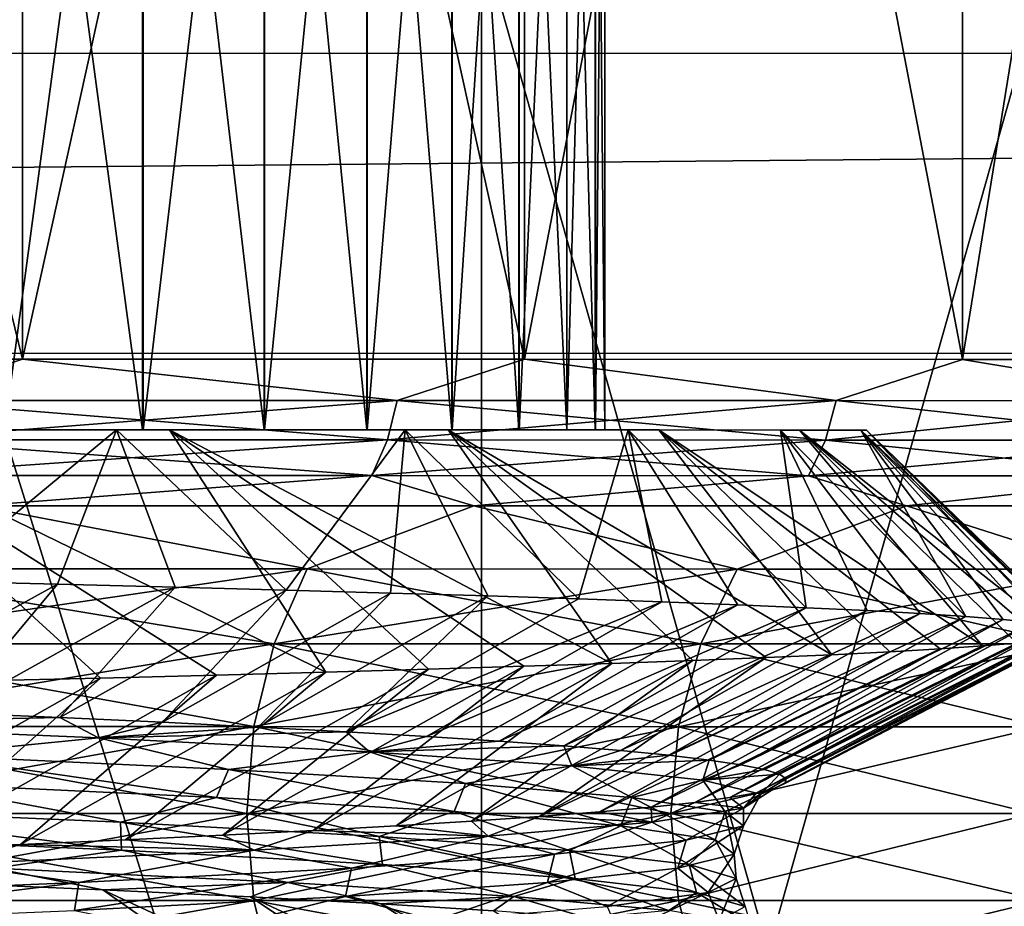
# Model space of a CAD drawing. Header units: metres. Extents: x -205 to 205, y -104 to 104.
# Tile 476 of 656: x -120.83 to -118.26, y 36.1 to 38.42. Entities that reach past the tile are written whole.
import ezdxf

# ---------------------------------------------------------------- set-up
doc = ezdxf.new("R2010")
doc.units = ezdxf.units.M
doc.layers.add('solid_01_2-CONSUMER_EHM_BOX_SW0001', color=7, linetype='CONTINUOUS')

msp = doc.modelspace()

# ---------------------------------------------------------------- linework, layer by layer
at = {"layer": 'solid_01_2-CONSUMER_EHM_BOX_SW0001'}
for points in [[(-200.010849, -74.958488), (-200.010773, 75.041512), (-0.010778, 75.04142)], [(-0.010849, -74.95858), (-200.010849, -74.958488), (-0.010778, 75.04142)], [(-122.279449, 43.473701, 11.869091), (-122.281883, 37.52964, 11.867198), (-120.822739, 37.52943, 13.01036)], [(-122.279449, 43.473701, 37.130909), (-120.824265, 43.473492, 35.991135), (-122.281883, 37.52964, 37.132801)], [(-120.824265, 43.473492, 35.991135), (-120.822739, 37.52943, 35.989639), (-122.281883, 37.52964, 37.132801)], [(-120.824265, 43.473492, 13.008865), (-122.279449, 43.473701, 11.869091), (-120.822739, 37.52943, 13.01036)], [(-120.824265, 43.473492, 13.008865), (-120.822739, 37.52943, 13.01036), (-119.512032, 37.529243, 14.321067)], [(-119.509689, 43.473305, 14.323444), (-120.824265, 43.473492, 13.008865), (-119.512032, 37.529243, 14.321067)], [(-120.824265, 43.473492, 35.991135), (-119.509689, 43.473305, 34.676556), (-120.822739, 37.52943, 35.989639)], [(-119.509689, 43.473305, 34.676556), (-119.512032, 37.529243, 34.678932), (-120.822739, 37.52943, 35.989639)], [(-119.509689, 43.473305, 14.323444), (-119.512032, 37.529243, 14.321067), (-118.368874, 37.529079, 15.780206)], [(-119.509689, 43.473305, 34.676556), (-118.369911, 43.473141, 33.221375), (-119.512032, 37.529243, 34.678932)], [(-118.369911, 43.473141, 33.221375), (-118.368874, 37.529079, 33.219795), (-119.512032, 37.529243, 34.678932)], [(-118.369911, 43.473141, 15.778624), (-119.509689, 43.473305, 14.323444), (-118.368874, 37.529079, 15.780206)], [(-118.369911, 43.473141, 15.778624), (-118.368874, 37.529079, 15.780206), (-117.409927, 37.528942, 17.366499)], [(-117.408081, 43.473003, 17.368923), (-118.369911, 43.473141, 15.778624), (-117.409927, 37.528942, 17.366499)], [(-118.369911, 43.473141, 33.221375), (-117.408081, 43.473003, 31.631077), (-118.368874, 37.529079, 33.219795)], [(-117.408081, 43.473003, 31.631077), (-117.409927, 37.528942, 31.633501), (-118.368874, 37.529079, 33.219795)], [(-112.002922, 40.641869, 63.099998), (-150.011154, -40.548634, 63.099998), (-150.011002, -39.448967, 63.099998)], [(-112.002922, 40.641869, 63.099998), (-112.003082, 39.542202, 63.099998), (-150.011154, -40.548634, 63.099998)], [(-112.002922, 40.641869, 63.099998), (-150.011002, -39.448967, 63.099998), (-149.999695, 39.547642, 63.099998)], [(-149.501312, 40.049267, 6), (-149.502487, 31.849266, 6), (-112.502487, 31.843967, 6)], [(-112.501312, 40.043968, 6), (-149.501312, 40.049267, 6), (-112.502487, 31.843967, 6)], [(-120.509216, 37.345097, 19.325331), (-120.871796, 37.34515, 18.647034), (-120.871376, 40.04517, 18.647089)], [(-120.509216, 37.345097, 19.325331), (-120.871376, 40.04517, 18.647089), (-120.508797, 40.04512, 19.325394)], [(-120.870049, 37.34515, 30.349953), (-120.507317, 40.04512, 29.671604), (-120.869698, 40.04517, 30.350006)], [(-120.870049, 37.34515, 30.349953), (-120.507675, 37.345097, 29.671541), (-120.507317, 40.04512, 29.671604)], [(-120.19223, 37.345051, 20.023287), (-120.509216, 37.345097, 19.325331), (-120.508797, 40.04512, 19.325394)], [(-120.19223, 37.345051, 20.023287), (-120.508797, 40.04512, 19.325394), (-120.191811, 40.045074, 20.023359)], [(-120.507675, 37.345097, 29.671541), (-120.190536, 40.045074, 28.973557), (-120.507317, 40.04512, 29.671604)], [(-120.507675, 37.345097, 29.671541), (-120.190895, 37.345051, 28.973484), (-120.190536, 40.045074, 28.973557)], [(-119.924126, 37.345013, 20.735401), (-120.19223, 37.345051, 20.023287), (-120.191811, 40.045074, 20.023359)], [(-119.924126, 37.345013, 20.735401), (-120.191811, 40.045074, 20.023359), (-119.923706, 40.045036, 20.735483)], [(-120.190895, 37.345051, 28.973484), (-119.922638, 40.045036, 28.261362), (-120.190536, 40.045074, 28.973557)], [(-120.190895, 37.345051, 28.973484), (-119.922997, 37.345013, 28.261282), (-119.922638, 40.045036, 28.261362)], [(-119.701927, 37.344982, 21.469292), (-119.924126, 37.345013, 20.735401), (-119.923706, 40.045036, 20.735483)], [(-119.701927, 37.344982, 21.469292), (-119.923706, 40.045036, 20.735483), (-119.701515, 40.045006, 21.469383)], [(-119.922997, 37.345013, 28.261282), (-119.700653, 40.045006, 27.527409), (-119.922638, 40.045036, 28.261362)], [(-119.922997, 37.345013, 28.261282), (-119.701019, 37.344982, 27.527317), (-119.700653, 40.045006, 27.527409)], [(-119.527092, 37.344955, 22.217934), (-119.701927, 37.344982, 21.469292), (-119.701515, 40.045006, 21.469383)], [(-119.527092, 37.344955, 22.217934), (-119.701515, 40.045006, 21.469383), (-119.52668, 40.044979, 22.218035)], [(-119.701019, 37.344982, 27.527317), (-119.526039, 40.044979, 26.778715), (-119.700653, 40.045006, 27.527409)], [(-119.701019, 37.344982, 27.527317), (-119.526405, 37.344955, 26.778614), (-119.526039, 40.044979, 26.778715)], [(-119.401939, 37.344936, 22.971922), (-119.527092, 37.344955, 22.217934), (-119.52668, 40.044979, 22.218035)], [(-119.401939, 37.344936, 22.971922), (-119.52668, 40.044979, 22.218035), (-119.401535, 40.04496, 22.972031)], [(-119.526405, 37.344955, 26.778614), (-119.4011, 40.04496, 26.024691), (-119.526039, 40.044979, 26.778715)], [(-119.526405, 37.344955, 26.778614), (-119.401474, 37.344936, 26.02458), (-119.4011, 40.04496, 26.024691)], [(-119.32753, 37.344929, 23.730289), (-119.401939, 37.344936, 22.971922), (-119.401535, 40.04496, 22.972031)], [(-119.32753, 37.344929, 23.730289), (-119.401535, 40.04496, 22.972031), (-119.327133, 40.044952, 23.730402)], [(-119.401474, 37.344936, 26.02458), (-119.32692, 40.044952, 25.2663), (-119.4011, 40.04496, 26.024691)], [(-119.401474, 37.344936, 26.02458), (-119.327301, 37.344929, 25.266188), (-119.32692, 40.044952, 25.2663)], [(-119.302666, 37.344925, 24.498234), (-119.32753, 37.344929, 23.730289), (-119.327133, 40.044952, 23.730402)], [(-119.327301, 37.344929, 25.266188), (-119.302277, 40.044949, 24.498348), (-119.32692, 40.044952, 25.2663)], [(-119.327301, 37.344929, 25.266188), (-119.302666, 37.344925, 24.498234), (-119.302277, 40.044949, 24.498348)], [(-119.302666, 37.344925, 24.498234), (-119.327133, 40.044952, 23.730402), (-119.302277, 40.044949, 24.498348)], [(-150.011154, -40.548634, 63.099998), (-112.003082, 39.542202, 63.099998), (-112.014389, -39.454407, 63.099998)], [(-88.746063, 39.085308, 108.5), (-173.256836, 39.097404, 108.5), (-173.439972, 38.335014, 108.5)], [(-88.746063, 39.085308, 108.5), (-173.439972, 38.335014, 108.5), (-88.563141, 38.322861, 108.5)], [(-121.276031, 33.345222, 39.288174), (-119.624977, 33.344986, 38.059025), (-121.275208, 38.630074, 39.288136)], [(-119.624954, 33.344986, 10.940993), (-121.276001, 33.345222, 9.711843), (-121.275208, 38.630074, 9.711865)], [(-119.624954, 33.344986, 10.940993), (-121.275208, 38.630074, 9.711865), (-119.624176, 38.629837, 10.941013)], [(-119.624977, 33.344986, 38.059025), (-119.624176, 38.629837, 38.058987), (-121.275208, 38.630074, 39.288136)], [(-119.624977, 33.344986, 38.059025), (-118.127754, 33.344772, 36.646477), (-119.624176, 38.629837, 38.058987)], [(-119.624954, 33.344986, 10.940993), (-119.624176, 38.629837, 10.941013), (-118.127007, 38.629623, 12.353523)], [(-118.127739, 33.344772, 12.353545), (-119.624954, 33.344986, 10.940993), (-118.127007, 38.629623, 12.353523)], [(-118.127754, 33.344772, 36.646477), (-118.127007, 38.629623, 36.646477), (-119.624176, 38.629837, 38.058987)], [(-88.563141, 38.322861, 108.5), (-173.439972, 38.335014, 108.5), (-173.501678, 37.5527, 108.5)], [(-88.563141, 38.322861, 108.5), (-173.501678, 37.5527, 108.5), (-88.501671, 37.540531, 108.5)], [(-173.512405, -37.4473, 108.5), (-88.501671, 37.540531, 108.5), (-173.501678, 37.5527, 108.5)], [(-173.512405, -37.4473, 108.5), (-88.512413, -37.459469, 108.5), (-88.501671, 37.540531, 108.5)], [(-121.142433, 37.421848, 12.750196), (-120.822739, 37.52943, 13.01036), (-122.281883, 37.52964, 11.867198)], [(-121.142433, 37.421848, 36.249802), (-122.281883, 37.52964, 37.132801), (-120.822739, 37.52943, 35.989639)], [(-121.142433, 37.421848, 12.750196), (-119.845032, 37.421661, 13.974235), (-120.822739, 37.52943, 13.01036)], [(-119.845032, 37.421661, 35.025764), (-121.142433, 37.421848, 36.249802), (-120.822739, 37.52943, 35.989639)], [(-119.845032, 37.421661, 13.974235), (-119.512032, 37.529243, 14.321067), (-120.822739, 37.52943, 13.01036)], [(-119.845032, 37.421661, 35.025764), (-120.822739, 37.52943, 35.989639), (-119.512032, 37.529243, 34.678932)], [(-119.845032, 37.421661, 13.974235), (-118.698502, 37.421497, 15.340615), (-119.512032, 37.529243, 14.321067)], [(-118.698502, 37.421497, 33.659386), (-119.845032, 37.421661, 35.025764), (-119.512032, 37.529243, 34.678932)], [(-118.698502, 37.421497, 15.340615), (-118.368874, 37.529079, 15.780206), (-119.512032, 37.529243, 14.321067)], [(-118.698502, 37.421497, 33.659386), (-119.512032, 37.529243, 34.678932), (-118.368874, 37.529079, 33.219795)], [(-118.698502, 37.421497, 15.340615), (-117.718353, 37.421356, 16.83086), (-118.368874, 37.529079, 15.780206)], [(-117.718353, 37.421356, 32.16914), (-118.698502, 37.421497, 33.659386), (-118.368874, 37.529079, 33.219795)], [(-117.718353, 37.421356, 16.83086), (-117.409927, 37.528942, 17.366499), (-118.368874, 37.529079, 15.780206)], [(-117.718353, 37.421356, 32.16914), (-118.368874, 37.529079, 33.219795), (-117.409927, 37.528942, 31.633501)], [(-121.164787, 37.318974, 36.223183), (-121.142433, 37.421848, 36.249802), (-119.845032, 37.421661, 35.025764)], [(-121.164787, 37.318974, 12.776818), (-119.870323, 37.318787, 13.998082), (-121.142433, 37.421848, 12.750196)], [(-119.870323, 37.318787, 35.001919), (-121.164787, 37.318974, 36.223183), (-119.845032, 37.421661, 35.025764)], [(-119.870323, 37.318787, 13.998082), (-119.845032, 37.421661, 13.974235), (-121.142433, 37.421848, 12.750196)], [(-119.870323, 37.318787, 35.001919), (-119.845032, 37.421661, 35.025764), (-118.698502, 37.421497, 33.659386)], [(-119.870323, 37.318787, 13.998082), (-118.726387, 37.318623, 15.361367), (-119.845032, 37.421661, 13.974235)], [(-118.726387, 37.318623, 33.638634), (-119.870323, 37.318787, 35.001919), (-118.698502, 37.421497, 33.659386)], [(-118.726387, 37.318623, 15.361367), (-118.698502, 37.421497, 15.340615), (-119.845032, 37.421661, 13.974235)], [(-118.726387, 37.318623, 33.638634), (-118.698502, 37.421497, 33.659386), (-117.718353, 37.421356, 32.16914)], [(-118.726387, 37.318623, 15.361367), (-117.748459, 37.318485, 16.848236), (-118.698502, 37.421497, 15.340615)], [(-117.748459, 37.318485, 32.151764), (-118.726387, 37.318623, 33.638634), (-117.718353, 37.421356, 32.16914)], [(-117.748459, 37.318485, 16.848236), (-117.718353, 37.421356, 16.83086), (-118.698502, 37.421497, 15.340615)], [(-120.5774, 37.345108, 17.784702), (-121.495438, 37.345238, 16.539822), (-120.871796, 37.34515, 18.647034)], [(-121.054848, 36.950611, 16.452579), (-121.495438, 37.345238, 16.539822), (-120.5774, 37.345108, 17.784702)], [(-121.328926, 37.345215, 32.258781), (-120.439079, 37.345085, 30.993366), (-121.27346, 37.345207, 31.000002)], [(-120.03067, 36.71312, 31.533239), (-120.439079, 37.345085, 30.993366), (-121.328926, 37.345215, 32.258781)], [(-120.619331, 36.697853, 32.401691), (-121.328926, 37.345215, 32.258781), (-120.939629, 36.690231, 32.817764)], [(-120.316185, 36.705482, 31.973282), (-121.328926, 37.345215, 32.258781), (-120.619331, 36.697853, 32.401691)], [(-120.03067, 36.71312, 31.533239), (-121.328926, 37.345215, 32.258781), (-120.316185, 36.705482, 31.973282)], [(-120.439079, 37.345085, 30.993366), (-120.870049, 37.34515, 30.349953), (-121.27346, 37.345207, 31.000002)], [(-121.054848, 36.950611, 16.452579), (-120.5774, 37.345108, 17.784702), (-120.731476, 36.942829, 16.856611)], [(-120.5774, 37.345108, 17.784702), (-120.871796, 37.34515, 18.647034), (-120.509216, 37.345097, 19.325331)], [(-120.439079, 37.345085, 30.993366), (-120.507675, 37.345097, 29.671541), (-120.870049, 37.34515, 30.349953)], [(-120.731476, 36.942829, 16.856611), (-120.5774, 37.345108, 17.784702), (-120.424568, 36.935059, 17.273592)], [(-120.5774, 37.345108, 17.784702), (-120.509216, 37.345097, 19.325331), (-120.19223, 37.345051, 20.023287)], [(-120.5774, 37.345108, 17.784702), (-120.19223, 37.345051, 20.023287), (-119.924126, 37.345013, 20.735401)], [(-119.823463, 37.344997, 19.135223), (-120.5774, 37.345108, 17.784702), (-119.924126, 37.345013, 20.735401)], [(-120.134651, 36.927319, 17.702845), (-120.5774, 37.345108, 17.784702), (-119.823463, 37.344997, 19.135223)], [(-120.424568, 36.935059, 17.273592), (-120.5774, 37.345108, 17.784702), (-120.134651, 36.927319, 17.702845)], [(-120.439079, 37.345085, 30.993366), (-120.190895, 37.345051, 28.973484), (-120.507675, 37.345097, 29.671541)], [(-120.439079, 37.345085, 30.993366), (-119.711693, 37.344982, 29.628052), (-120.190895, 37.345051, 28.973484)], [(-119.284103, 36.735992, 30.150604), (-119.711693, 37.344982, 29.628052), (-120.439079, 37.345085, 30.993366)], [(-119.763222, 36.720757, 31.082287), (-120.439079, 37.345085, 30.993366), (-120.03067, 36.71312, 31.533239)], [(-119.514236, 36.728382, 30.621159), (-120.439079, 37.345085, 30.993366), (-119.763222, 36.720757, 31.082287)], [(-119.284103, 36.735992, 30.150604), (-120.439079, 37.345085, 30.993366), (-119.514236, 36.728382, 30.621159)], [(-119.711693, 37.344982, 29.628052), (-119.922997, 37.345013, 28.261282), (-120.190895, 37.345051, 28.973484)], [(-120.134651, 36.927319, 17.702845), (-119.823463, 37.344997, 19.135223), (-119.862206, 36.919609, 18.143721)], [(-119.823463, 37.344997, 19.135223), (-119.924126, 37.345013, 20.735401), (-119.701927, 37.344982, 21.469292)], [(-119.711693, 37.344982, 29.628052), (-119.701019, 37.344982, 27.527317), (-119.922997, 37.345013, 28.261282)], [(-119.862206, 36.919609, 18.143721), (-119.823463, 37.344997, 19.135223), (-119.607666, 36.911919, 18.59552)], [(-119.823463, 37.344997, 19.135223), (-119.701927, 37.344982, 21.469292), (-119.527092, 37.344955, 22.217934)], [(-119.823463, 37.344997, 19.135223), (-119.527092, 37.344955, 22.217934), (-119.401939, 37.344936, 22.971922)], [(-119.241463, 37.344913, 20.568317), (-119.823463, 37.344997, 19.135223), (-119.401939, 37.344936, 22.971922)], [(-119.37149, 36.904247, 19.057467), (-119.823463, 37.344997, 19.135223), (-119.241463, 37.344913, 20.568317)], [(-119.607666, 36.911919, 18.59552), (-119.823463, 37.344997, 19.135223), (-119.37149, 36.904247, 19.057467)], [(-119.711693, 37.344982, 29.628052), (-119.162132, 37.344902, 28.182144), (-119.701019, 37.344982, 27.527317)], [(-118.710236, 36.758701, 28.690329), (-119.162132, 37.344902, 28.182144), (-119.711693, 37.344982, 29.628052)], [(-119.073174, 36.74358, 29.671425), (-119.711693, 37.344982, 29.628052), (-119.284103, 36.735992, 30.150604)], [(-118.88179, 36.751148, 29.184414), (-119.711693, 37.344982, 29.628052), (-119.073174, 36.74358, 29.671425)], [(-118.710236, 36.758701, 28.690329), (-119.711693, 37.344982, 29.628052), (-118.88179, 36.751148, 29.184414)], [(-119.162132, 37.344902, 28.182144), (-119.526405, 37.344955, 26.778614), (-119.701019, 37.344982, 27.527317)], [(-119.162132, 37.344902, 28.182144), (-119.401474, 37.344936, 26.02458), (-119.526405, 37.344955, 26.778614)], [(-119.241463, 37.344913, 20.568317), (-119.401939, 37.344936, 22.971922), (-119.32753, 37.344929, 23.730289)], [(-119.162132, 37.344902, 28.182144), (-119.327301, 37.344929, 25.266188), (-119.401474, 37.344936, 26.02458)], [(-119.37149, 36.904247, 19.057467), (-119.241463, 37.344913, 20.568317), (-119.154091, 36.896584, 19.528759)], [(-119.241463, 37.344913, 20.568317), (-119.32753, 37.344929, 23.730289), (-119.302666, 37.344925, 24.498234)], [(-119.162132, 37.344902, 28.182144), (-119.302666, 37.344925, 24.498234), (-119.327301, 37.344929, 25.266188)], [(-119.162132, 37.344902, 28.182144), (-119.241463, 37.344913, 20.568317), (-119.302666, 37.344925, 24.498234)], [(-119.162132, 37.344902, 28.182144), (-118.844543, 37.344856, 22.063538), (-119.241463, 37.344913, 20.568317)], [(-118.777122, 36.88126, 20.496094), (-119.241463, 37.344913, 20.568317), (-118.844543, 37.344856, 22.063538)], [(-118.955856, 36.888924, 20.008579), (-119.241463, 37.344913, 20.568317), (-118.777122, 36.88126, 20.496094)], [(-119.154091, 36.896584, 19.528759), (-119.241463, 37.344913, 20.568317), (-118.955856, 36.888924, 20.008579)], [(-119.162132, 37.344902, 28.182144), (-118.794716, 37.344852, 26.679649), (-118.844543, 37.344856, 22.063538)], [(-118.317055, 36.781448, 27.173388), (-118.794716, 37.344852, 26.679649), (-119.162132, 37.344902, 28.182144)], [(-118.558777, 36.766262, 28.189939), (-119.162132, 37.344902, 28.182144), (-118.710236, 36.758701, 28.690329)], [(-118.427643, 36.773842, 27.684031), (-119.162132, 37.344902, 28.182144), (-118.558777, 36.766262, 28.189939)], [(-118.317055, 36.781448, 27.173388), (-119.162132, 37.344902, 28.182144), (-118.427643, 36.773842, 27.684031)], [(-118.794716, 37.344852, 26.679649), (-118.634628, 37.34483, 23.596233), (-118.844543, 37.344856, 22.063538)], [(-118.360733, 36.858273, 21.996433), (-118.844543, 37.344856, 22.063538), (-118.634628, 37.34483, 23.596233)], [(-118.479332, 36.865932, 21.490791), (-118.844543, 37.344856, 22.063538), (-118.360733, 36.858273, 21.996433)], [(-118.618195, 36.873592, 20.990437), (-118.844543, 37.344856, 22.063538), (-118.479332, 36.865932, 21.490791)], [(-118.777122, 36.88126, 20.496094), (-118.844543, 37.344856, 22.063538), (-118.618195, 36.873592, 20.990437)], [(-118.794716, 37.344852, 26.679649), (-118.619438, 37.344826, 25.142912), (-118.634628, 37.34483, 23.596233)], [(-118.110107, 36.804474, 25.621132), (-118.619438, 37.344826, 25.142912), (-118.794716, 37.344852, 26.679649)], [(-118.22718, 36.789093, 26.658794), (-118.794716, 37.344852, 26.679649), (-118.317055, 36.781448, 27.173388)], [(-118.158157, 36.796772, 26.141068), (-118.794716, 37.344852, 26.679649), (-118.22718, 36.789093, 26.658794)], [(-118.110107, 36.804474, 25.621132), (-118.794716, 37.344852, 26.679649), (-118.158157, 36.796772, 26.141068)], [(-118.092163, 36.827602, 24.057335), (-118.634628, 37.34483, 23.596233), (-118.619438, 37.344826, 25.142912)], [(-118.128159, 36.835281, 23.537828), (-118.634628, 37.34483, 23.596233), (-118.092163, 36.827602, 24.057335)], [(-118.184998, 36.842953, 23.020681), (-118.634628, 37.34483, 23.596233), (-118.128159, 36.835281, 23.537828)], [(-118.262573, 36.850616, 22.506639), (-118.634628, 37.34483, 23.596233), (-118.184998, 36.842953, 23.020681)], [(-118.360733, 36.858273, 21.996433), (-118.634628, 37.34483, 23.596233), (-118.262573, 36.850616, 22.506639)], [(-118.083084, 36.812187, 25.099911), (-118.619438, 37.344826, 25.142912), (-118.110107, 36.804474, 25.621132)], [(-118.07711, 36.819901, 24.578337), (-118.619438, 37.344826, 25.142912), (-118.083084, 36.812187, 25.099911)], [(-118.092163, 36.827602, 24.057335), (-118.619438, 37.344826, 25.142912), (-118.07711, 36.819901, 24.578337)], [(-121.20089, 37.226028, 36.180172), (-121.164787, 37.318974, 36.223183), (-119.870323, 37.318787, 35.001919)], [(-121.20089, 37.226028, 12.819826), (-119.911171, 37.225845, 14.036611), (-121.164787, 37.318974, 12.776818)], [(-119.911171, 37.225845, 34.96339), (-121.20089, 37.226028, 36.180172), (-119.870323, 37.318787, 35.001919)], [(-119.911171, 37.225845, 14.036611), (-119.870323, 37.318787, 13.998082), (-121.164787, 37.318974, 12.776818)], [(-119.911171, 37.225845, 34.96339), (-119.870323, 37.318787, 35.001919), (-118.726387, 37.318623, 33.638634)], [(-119.911171, 37.225845, 14.036611), (-118.771439, 37.225681, 15.394894), (-119.870323, 37.318787, 13.998082)], [(-118.771439, 37.225681, 33.605106), (-119.911171, 37.225845, 34.96339), (-118.726387, 37.318623, 33.638634)], [(-118.771439, 37.225681, 15.394894), (-118.726387, 37.318623, 15.361367), (-119.870323, 37.318787, 13.998082)], [(-118.771439, 37.225681, 33.605106), (-118.726387, 37.318623, 33.638634), (-117.748459, 37.318485, 32.151764)], [(-118.771439, 37.225681, 15.394894), (-117.797096, 37.22554, 16.876308), (-118.726387, 37.318623, 15.361367)], [(-117.797096, 37.22554, 32.123692), (-118.771439, 37.225681, 33.605106), (-117.748459, 37.318485, 32.151764)], [(-117.797096, 37.22554, 16.876308), (-117.748459, 37.318485, 16.848236), (-118.726387, 37.318623, 15.361367)], [(-121.20089, 37.226028, 12.819826), (-120.940445, 37.147427, 13.14316), (-119.911171, 37.225845, 14.036611)], [(-119.911171, 37.225845, 34.96339), (-120.940445, 37.147427, 35.856838), (-121.20089, 37.226028, 36.180172)], [(-119.911171, 37.225845, 14.036611), (-120.940445, 37.147427, 13.14316), (-119.64489, 37.14724, 14.438718)], [(-119.911171, 37.225845, 34.96339), (-119.64489, 37.14724, 34.561283), (-120.940445, 37.147427, 35.856838)], [(-119.911171, 37.225845, 14.036611), (-119.64489, 37.14724, 14.438718), (-118.771439, 37.225681, 15.394894)], [(-118.771439, 37.225681, 33.605106), (-119.64489, 37.14724, 34.561283), (-119.911171, 37.225845, 34.96339)], [(-118.771439, 37.225681, 15.394894), (-119.64489, 37.14724, 14.438718), (-118.514938, 37.147079, 15.880992)], [(-118.771439, 37.225681, 33.605106), (-118.514938, 37.147079, 33.119007), (-119.64489, 37.14724, 34.561283)], [(-118.771439, 37.225681, 15.394894), (-118.514938, 37.147079, 15.880992), (-117.797096, 37.22554, 16.876308)], [(-117.797096, 37.22554, 32.123692), (-118.514938, 37.147079, 33.119007), (-118.771439, 37.225681, 33.605106)], [(-117.797096, 37.22554, 16.876308), (-118.514938, 37.147079, 15.880992), (-117.567078, 37.146942, 17.44895)], [(-117.797096, 37.22554, 32.123692), (-117.567078, 37.146942, 31.55105), (-118.514938, 37.147079, 33.119007)], [(-121.349976, 36.982494, 12.997464), (-120.07988, 36.982311, 14.195743), (-120.940445, 37.147427, 13.14316)], [(-120.07988, 36.982311, 34.804256), (-121.349976, 36.982494, 36.002537), (-120.940445, 37.147427, 35.856838)], [(-120.07988, 36.982311, 14.195743), (-119.64489, 37.14724, 14.438718), (-120.940445, 37.147427, 13.14316)], [(-120.07988, 36.982311, 34.804256), (-120.940445, 37.147427, 35.856838), (-119.64489, 37.14724, 34.561283)], [(-120.07988, 36.982311, 14.195743), (-118.957474, 36.982151, 15.533369), (-119.64489, 37.14724, 14.438718)], [(-118.957474, 36.982151, 33.466633), (-120.07988, 36.982311, 34.804256), (-119.64489, 37.14724, 34.561283)], [(-118.957474, 36.982151, 15.533369), (-118.514938, 37.147079, 15.880992), (-119.64489, 37.14724, 14.438718)], [(-118.957474, 36.982151, 33.466633), (-119.64489, 37.14724, 34.561283), (-118.514938, 37.147079, 33.119007)], [(-118.957474, 36.982151, 15.533369), (-117.997955, 36.982014, 16.992252), (-118.514938, 37.147079, 15.880992)], [(-117.997955, 36.982014, 32.007748), (-118.957474, 36.982151, 33.466633), (-118.514938, 37.147079, 33.119007)], [(-117.997955, 36.982014, 16.992252), (-117.567078, 37.146942, 17.44895), (-118.514938, 37.147079, 15.880992)], [(-117.997955, 36.982014, 32.007748), (-118.514938, 37.147079, 33.119007), (-117.567078, 37.146942, 31.55105)], [(-121.425789, 36.787312, 35.91222), (-121.349976, 36.982494, 36.002537), (-120.07988, 36.982311, 34.804256)], [(-121.425789, 36.787312, 13.087781), (-120.165665, 36.787132, 14.276651), (-121.349976, 36.982494, 12.997464)], [(-120.165665, 36.787132, 34.723351), (-121.425789, 36.787312, 35.91222), (-120.07988, 36.982311, 34.804256)], [(-120.165665, 36.787132, 14.276651), (-120.07988, 36.982311, 14.195743), (-121.349976, 36.982494, 12.997464)], [(-120.165665, 36.787132, 34.723351), (-120.07988, 36.982311, 34.804256), (-118.957474, 36.982151, 33.466633)], [(-120.165665, 36.787132, 14.276651), (-119.052078, 36.786972, 15.603774), (-120.07988, 36.982311, 14.195743)], [(-119.052078, 36.786972, 33.396225), (-120.165665, 36.787132, 34.723351), (-118.957474, 36.982151, 33.466633)], [(-119.052078, 36.786972, 15.603774), (-118.957474, 36.982151, 15.533369), (-120.07988, 36.982311, 14.195743)], [(-119.052078, 36.786972, 33.396225), (-118.957474, 36.982151, 33.466633), (-117.997955, 36.982014, 32.007748)], [(-119.052078, 36.786972, 15.603774), (-118.100082, 36.786835, 17.051203), (-118.957474, 36.982151, 15.533369)], [(-118.100082, 36.786835, 31.948797), (-119.052078, 36.786972, 33.396225), (-117.997955, 36.982014, 32.007748)], [(-118.100082, 36.786835, 17.051203), (-117.997955, 36.982014, 16.992252), (-118.957474, 36.982151, 15.533369)], [(-121.054848, 36.950611, 16.452579), (-120.731476, 36.942829, 16.856611), (-121.318192, 36.619228, 17.121452)], [(-120.731476, 36.942829, 16.856611), (-121.01265, 36.606892, 17.540339), (-121.318192, 36.619228, 17.121452)], [(-120.731476, 36.942829, 16.856611), (-120.424568, 36.935059, 17.273592), (-121.01265, 36.606892, 17.540339)], [(-120.424568, 36.935059, 17.273592), (-120.725426, 36.594601, 17.9718), (-121.01265, 36.606892, 17.540339)], [(-120.424568, 36.935059, 17.273592), (-120.134651, 36.927319, 17.702845), (-120.725426, 36.594601, 17.9718)], [(-120.134651, 36.927319, 17.702845), (-120.457001, 36.582344, 18.415077), (-120.725426, 36.594601, 17.9718)], [(-120.134651, 36.927319, 17.702845), (-119.862206, 36.919609, 18.143721), (-120.457001, 36.582344, 18.415077)], [(-119.862206, 36.919609, 18.143721), (-120.207748, 36.570103, 18.869322), (-120.457001, 36.582344, 18.415077)], [(-119.862206, 36.919609, 18.143721), (-119.607666, 36.911919, 18.59552), (-120.207748, 36.570103, 18.869322)], [(-119.607666, 36.911919, 18.59552), (-119.978035, 36.557854, 19.333677), (-120.207748, 36.570103, 18.869322)], [(-119.607666, 36.911919, 18.59552), (-119.37149, 36.904247, 19.057467), (-119.978035, 36.557854, 19.333677)], [(-119.37149, 36.904247, 19.057467), (-119.154091, 36.896584, 19.528759), (-119.978035, 36.557854, 19.333677)], [(-119.154091, 36.896584, 19.528759), (-119.768257, 36.545582, 19.807287), (-119.978035, 36.557854, 19.333677)], [(-119.154091, 36.896584, 19.528759), (-118.955856, 36.888924, 20.008579), (-119.768257, 36.545582, 19.807287)], [(-118.955856, 36.888924, 20.008579), (-119.578766, 36.533276, 20.289293), (-119.768257, 36.545582, 19.807287)], [(-118.955856, 36.888924, 20.008579), (-118.777122, 36.88126, 20.496094), (-119.578766, 36.533276, 20.289293)], [(-118.777122, 36.88126, 20.496094), (-119.409904, 36.520939, 20.778812), (-119.578766, 36.533276, 20.289293)], [(-118.777122, 36.88126, 20.496094), (-118.618195, 36.873592, 20.990437), (-119.409904, 36.520939, 20.778812)], [(-118.618195, 36.873592, 20.990437), (-119.262024, 36.508587, 21.274935), (-119.409904, 36.520939, 20.778812)], [(-118.618195, 36.873592, 20.990437), (-118.479332, 36.865932, 21.490791), (-119.262024, 36.508587, 21.274935)], [(-118.479332, 36.865932, 21.490791), (-119.135437, 36.496235, 21.776751), (-119.262024, 36.508587, 21.274935)], [(-118.479332, 36.865932, 21.490791), (-118.360733, 36.858273, 21.996433), (-119.135437, 36.496235, 21.776751)], [(-118.360733, 36.858273, 21.996433), (-119.030479, 36.483894, 22.283352), (-119.135437, 36.496235, 21.776751)], [(-118.360733, 36.858273, 21.996433), (-118.262573, 36.850616, 22.506639), (-119.030479, 36.483894, 22.283352)], [(-118.262573, 36.850616, 22.506639), (-118.947372, 36.471577, 22.793818), (-119.030479, 36.483894, 22.283352)], [(-118.262573, 36.850616, 22.506639), (-118.184998, 36.842953, 23.020681), (-118.947372, 36.471577, 22.793818)], [(-118.184998, 36.842953, 23.020681), (-118.886108, 36.45929, 23.307077), (-118.947372, 36.471577, 22.793818)], [(-118.184998, 36.842953, 23.020681), (-118.128159, 36.835281, 23.537828), (-118.886108, 36.45929, 23.307077)], [(-118.128159, 36.835281, 23.537828), (-118.84668, 36.447033, 23.822027), (-118.886108, 36.45929, 23.307077)], [(-118.128159, 36.835281, 23.537828), (-118.092163, 36.827602, 24.057335), (-118.84668, 36.447033, 23.822027)], [(-118.092163, 36.827602, 24.057335), (-118.829002, 36.434792, 24.337984), (-118.84668, 36.447033, 23.822027)], [(-118.092163, 36.827602, 24.057335), (-118.07711, 36.819901, 24.578337), (-118.829002, 36.434792, 24.337984)], [(-118.110107, 36.804474, 25.621132), (-118.90654, 36.398079, 25.885309), (-118.858894, 36.410324, 25.370289)], [(-118.110107, 36.804474, 25.621132), (-118.158157, 36.796772, 26.141068), (-118.90654, 36.398079, 25.885309)], [(-118.083084, 36.812187, 25.099911), (-118.858894, 36.410324, 25.370289), (-118.833069, 36.422558, 24.854292)], [(-118.083084, 36.812187, 25.099911), (-118.110107, 36.804474, 25.621132), (-118.858894, 36.410324, 25.370289)], [(-118.07711, 36.819901, 24.578337), (-118.833069, 36.422558, 24.854292), (-118.829002, 36.434792, 24.337984)], [(-118.07711, 36.819901, 24.578337), (-118.083084, 36.812187, 25.099911), (-118.833069, 36.422558, 24.854292)], [(-121.472733, 36.571274, 35.856316), (-121.425789, 36.787312, 35.91222), (-120.165665, 36.787132, 34.723351)], [(-121.472733, 36.571274, 13.143686), (-120.218781, 36.571095, 14.326732), (-121.425789, 36.787312, 13.087781)], [(-120.218781, 36.571095, 34.673267), (-121.472733, 36.571274, 35.856316), (-120.165665, 36.787132, 34.723351)], [(-120.218781, 36.571095, 14.326732), (-120.165665, 36.787132, 14.276651), (-121.425789, 36.787312, 13.087781)], [(-120.218781, 36.571095, 34.673267), (-120.165665, 36.787132, 34.723351), (-119.052078, 36.786972, 33.396225)], [(-120.218781, 36.571095, 14.326732), (-119.110641, 36.570934, 15.647354), (-120.165665, 36.787132, 14.276651)], [(-119.110641, 36.570934, 33.352646), (-120.218781, 36.571095, 34.673267), (-119.052078, 36.786972, 33.396225)], [(-119.110641, 36.570934, 15.647354), (-119.052078, 36.786972, 15.603774), (-120.165665, 36.787132, 14.276651)], [(-118.317055, 36.781448, 27.173388), (-119.181396, 36.361298, 27.416689), (-119.067741, 36.373562, 26.909702)], [(-118.317055, 36.781448, 27.173388), (-118.427643, 36.773842, 27.684031), (-119.181396, 36.361298, 27.416689)], [(-119.110641, 36.570934, 33.352646), (-119.052078, 36.786972, 33.396225), (-118.100082, 36.786835, 31.948797)], [(-119.110641, 36.570934, 15.647354), (-118.163315, 36.570801, 17.087692), (-119.052078, 36.786972, 15.603774)], [(-118.163315, 36.570801, 31.912308), (-119.110641, 36.570934, 33.352646), (-118.100082, 36.786835, 31.948797)], [(-118.22718, 36.789093, 26.658794), (-119.067741, 36.373562, 26.909702), (-118.97612, 36.385826, 26.398758)], [(-118.22718, 36.789093, 26.658794), (-118.317055, 36.781448, 27.173388), (-119.067741, 36.373562, 26.909702)], [(-118.163315, 36.570801, 17.087692), (-118.100082, 36.786835, 17.051203), (-119.052078, 36.786972, 15.603774)], [(-118.158157, 36.796772, 26.141068), (-118.97612, 36.385826, 26.398758), (-118.90654, 36.398079, 25.885309)], [(-118.158157, 36.796772, 26.141068), (-118.22718, 36.789093, 26.658794), (-118.97612, 36.385826, 26.398758)], [(-118.88179, 36.751148, 29.184414), (-119.650398, 36.324512, 28.900053), (-119.473297, 36.336769, 28.41321)], [(-118.88179, 36.751148, 29.184414), (-119.073174, 36.74358, 29.671425), (-119.650398, 36.324512, 28.900053)], [(-118.558777, 36.766262, 28.189939), (-119.473297, 36.336769, 28.41321), (-119.316757, 36.349033, 27.918312)], [(-118.558777, 36.766262, 28.189939), (-118.710236, 36.758701, 28.690329), (-119.473297, 36.336769, 28.41321)], [(-118.710236, 36.758701, 28.690329), (-118.88179, 36.751148, 29.184414), (-119.473297, 36.336769, 28.41321)], [(-118.427643, 36.773842, 27.684031), (-119.316757, 36.349033, 27.918312), (-119.181396, 36.361298, 27.416689)], [(-118.427643, 36.773842, 27.684031), (-118.558777, 36.766262, 28.189939), (-119.316757, 36.349033, 27.918312)], [(-119.514236, 36.728382, 30.621159), (-120.299408, 36.287758, 30.30261), (-120.06382, 36.300007, 29.845175)], [(-119.514236, 36.728382, 30.621159), (-119.763222, 36.720757, 31.082287), (-120.299408, 36.287758, 30.30261)], [(-119.284103, 36.735992, 30.150604), (-120.06382, 36.300007, 29.845175), (-119.847397, 36.31226, 29.377577)], [(-119.284103, 36.735992, 30.150604), (-119.514236, 36.728382, 30.621159), (-120.06382, 36.300007, 29.845175)], [(-119.073174, 36.74358, 29.671425), (-119.847397, 36.31226, 29.377577), (-119.650398, 36.324512, 28.900053)], [(-119.073174, 36.74358, 29.671425), (-119.284103, 36.735992, 30.150604), (-119.847397, 36.31226, 29.377577)], [(-120.316185, 36.705482, 31.973282), (-121.119949, 36.251057, 31.611053), (-120.827499, 36.263279, 31.185886)], [(-120.316185, 36.705482, 31.973282), (-120.619331, 36.697853, 32.401691), (-121.119949, 36.251057, 31.611053)], [(-120.03067, 36.71312, 31.533239), (-120.827499, 36.263279, 31.185886), (-120.553993, 36.275517, 30.749619)], [(-120.03067, 36.71312, 31.533239), (-120.316185, 36.705482, 31.973282), (-120.827499, 36.263279, 31.185886)], [(-119.763222, 36.720757, 31.082287), (-120.553993, 36.275517, 30.749619), (-120.299408, 36.287758, 30.30261)], [(-119.763222, 36.720757, 31.082287), (-120.03067, 36.71312, 31.533239), (-120.553993, 36.275517, 30.749619)], [(-120.619331, 36.697853, 32.401691), (-121.431183, 36.23885, 32.024532), (-121.119949, 36.251057, 31.611053)], [(-120.619331, 36.697853, 32.401691), (-120.939629, 36.690231, 32.817764), (-121.431183, 36.23885, 32.024532)], [(-121.01265, 36.606892, 17.540339), (-120.725426, 36.594601, 17.9718), (-121.499138, 36.578693, 16.989798)], [(-120.725426, 36.594601, 17.9718), (-120.624474, 36.541935, 18.252197), (-121.499138, 36.578693, 16.989798)], [(-121.079163, 36.496651, 17.633539), (-121.499138, 36.578693, 16.989798), (-120.624474, 36.541935, 18.252197)], [(-121.488586, 36.34457, 35.83746), (-121.472733, 36.571274, 35.856316), (-120.218781, 36.571095, 34.673267)], [(-121.488586, 36.34457, 13.162542), (-120.236717, 36.344391, 14.343623), (-121.472733, 36.571274, 13.143686)], [(-120.236717, 36.344391, 34.656376), (-121.488586, 36.34457, 35.83746), (-120.218781, 36.571095, 34.673267)], [(-120.236717, 36.344391, 14.343623), (-120.218781, 36.571095, 14.326732), (-121.472733, 36.571274, 13.143686)], [(-120.725426, 36.594601, 17.9718), (-120.457001, 36.582344, 18.415077), (-120.624474, 36.541935, 18.252197)], [(-120.457001, 36.582344, 18.415077), (-120.207748, 36.570103, 18.869322), (-120.624474, 36.541935, 18.252197)], [(-120.236717, 36.344391, 34.656376), (-120.218781, 36.571095, 34.673267), (-119.110641, 36.570934, 33.352646)], [(-120.236717, 36.344391, 14.343623), (-119.130417, 36.344231, 15.662053), (-120.218781, 36.571095, 14.326732)], [(-119.130417, 36.344231, 33.337948), (-120.236717, 36.344391, 34.656376), (-119.110641, 36.570934, 33.352646)], [(-119.130417, 36.344231, 15.662053), (-119.110641, 36.570934, 15.647354), (-120.218781, 36.571095, 14.326732)], [(-119.130417, 36.344231, 33.337948), (-119.110641, 36.570934, 33.352646), (-118.163315, 36.570801, 31.912308)], [(-119.130417, 36.344231, 15.662053), (-118.184669, 36.344097, 17.1), (-119.110641, 36.570934, 15.647354)], [(-118.184669, 36.344097, 31.9), (-119.130417, 36.344231, 33.337948), (-118.163315, 36.570801, 31.912308)], [(-118.184669, 36.344097, 17.1), (-118.163315, 36.570801, 17.087692), (-119.110641, 36.570934, 15.647354)], [(-120.207748, 36.570103, 18.869322), (-119.978035, 36.557854, 19.333677), (-120.624474, 36.541935, 18.252197)], [(-119.978035, 36.557854, 19.333677), (-119.917099, 36.505203, 19.614983), (-120.624474, 36.541935, 18.252197)], [(-119.978035, 36.557854, 19.333677), (-119.768257, 36.545582, 19.807287), (-119.917099, 36.505203, 19.614983)], [(-119.768257, 36.545582, 19.807287), (-119.578766, 36.533276, 20.289293), (-119.917099, 36.505203, 19.614983)], [(-120.284668, 36.459667, 18.952461), (-121.079163, 36.496651, 17.633539), (-120.624474, 36.541935, 18.252197)], [(-120.284668, 36.459667, 18.952461), (-120.624474, 36.541935, 18.252197), (-119.917099, 36.505203, 19.614983)], [(-119.578766, 36.533276, 20.289293), (-119.409904, 36.520939, 20.778812), (-119.917099, 36.505203, 19.614983)], [(-119.409904, 36.520939, 20.778812), (-119.389137, 36.468494, 21.05702), (-119.917099, 36.505203, 19.614983)], [(-119.409904, 36.520939, 20.778812), (-119.262024, 36.508587, 21.274935), (-119.389137, 36.468494, 21.05702)], [(-120.315971, 36.38623, 18.945684), (-121.111237, 36.423222, 17.630581), (-121.079163, 36.496651, 17.633539)], [(-120.315971, 36.38623, 18.945684), (-121.079163, 36.496651, 17.633539), (-120.284668, 36.459667, 18.952461)], [(-119.666161, 36.422707, 20.362352), (-120.284668, 36.459667, 18.952461), (-119.917099, 36.505203, 19.614983)], [(-119.666161, 36.422707, 20.362352), (-119.917099, 36.505203, 19.614983), (-119.389137, 36.468494, 21.05702)], [(-119.262024, 36.508587, 21.274935), (-119.135437, 36.496235, 21.776751), (-119.389137, 36.468494, 21.05702)], [(-119.135437, 36.496235, 21.776751), (-119.030479, 36.483894, 22.283352), (-119.389137, 36.468494, 21.05702)], [(-119.232193, 36.385773, 21.839909), (-119.666161, 36.422707, 20.362352), (-119.389137, 36.468494, 21.05702)], [(-119.030479, 36.483894, 22.283352), (-119.046776, 36.431812, 22.554279), (-119.389137, 36.468494, 21.05702)], [(-119.232193, 36.385773, 21.839909), (-119.389137, 36.468494, 21.05702), (-119.046776, 36.431812, 22.554279)], [(-119.030479, 36.483894, 22.283352), (-118.947372, 36.471577, 22.793818), (-119.046776, 36.431812, 22.554279)], [(-118.947372, 36.471577, 22.793818), (-118.886108, 36.45929, 23.307077), (-119.046776, 36.431812, 22.554279)], [(-119.696236, 36.349266, 20.351887), (-120.315971, 36.38623, 18.945684), (-120.284668, 36.459667, 18.952461)], [(-119.696236, 36.349266, 20.351887), (-120.284668, 36.459667, 18.952461), (-119.666161, 36.422707, 20.362352)], [(-118.886108, 36.45929, 23.307077), (-118.84668, 36.447033, 23.822027), (-119.046776, 36.431812, 22.554279)], [(-118.84668, 36.447033, 23.822027), (-118.895615, 36.395157, 24.082455), (-119.046776, 36.431812, 22.554279)], [(-118.84668, 36.447033, 23.822027), (-118.829002, 36.434792, 24.337984), (-118.895615, 36.395157, 24.082455)], [(-120.566978, 36.321445, 18.487875), (-121.41053, 36.358128, 17.218815), (-121.111237, 36.423222, 17.630581)], [(-120.566978, 36.321445, 18.487875), (-121.111237, 36.423222, 17.630581), (-120.315971, 36.38623, 18.945684)], [(-119.260643, 36.312325, 21.825962), (-119.696236, 36.349266, 20.351887), (-119.666161, 36.422707, 20.362352)], [(-119.260643, 36.312325, 21.825962), (-119.666161, 36.422707, 20.362352), (-119.232193, 36.385773, 21.839909)], [(-118.988472, 36.348869, 23.360449), (-119.232193, 36.385773, 21.839909), (-119.046776, 36.431812, 22.554279)], [(-118.988472, 36.348869, 23.360449), (-119.046776, 36.431812, 22.554279), (-118.895615, 36.395157, 24.082455)], [(-118.829002, 36.434792, 24.337984), (-118.833069, 36.422558, 24.854292), (-118.895615, 36.395157, 24.082455)], [(-118.833069, 36.422558, 24.854292), (-118.858894, 36.410324, 25.370289), (-118.895615, 36.395157, 24.082455)], [(-118.940666, 36.311993, 24.899281), (-118.988472, 36.348869, 23.360449), (-118.895615, 36.395157, 24.082455)], [(-118.90654, 36.398079, 25.885309), (-118.97612, 36.385826, 26.398758), (-118.940536, 36.358528, 25.617243)], [(-118.940666, 36.311993, 24.899281), (-118.895615, 36.395157, 24.082455), (-118.940536, 36.358528, 25.617243)], [(-118.858894, 36.410324, 25.370289), (-118.940536, 36.358528, 25.617243), (-118.895615, 36.395157, 24.082455)], [(-118.858894, 36.410324, 25.370289), (-118.90654, 36.398079, 25.885309), (-118.940536, 36.358528, 25.617243)], [(-119.891335, 36.284786, 19.85338), (-120.566978, 36.321445, 18.487875), (-120.315971, 36.38623, 18.945684)], [(-119.891335, 36.284786, 19.85338), (-120.315971, 36.38623, 18.945684), (-119.696236, 36.349266, 20.351887)], [(-119.014908, 36.275414, 23.343266), (-119.260643, 36.312325, 21.825962), (-119.232193, 36.385773, 21.839909)], [(-119.014908, 36.275414, 23.343266), (-119.232193, 36.385773, 21.839909), (-118.988472, 36.348869, 23.360449)], [(-119.067741, 36.373562, 26.909702), (-119.181396, 36.361298, 27.416689), (-119.179657, 36.32193, 27.134329)], [(-119.067741, 36.373562, 26.909702), (-119.179657, 36.32193, 27.134329), (-118.940536, 36.358528, 25.617243)], [(-118.97612, 36.385826, 26.398758), (-119.067741, 36.373562, 26.909702), (-118.940536, 36.358528, 25.617243)], [(-121.47261, 36.117893, 35.856541), (-121.488586, 36.34457, 35.83746), (-120.236717, 36.344391, 34.656376)], [(-120.218628, 36.117714, 14.32653), (-120.236717, 36.344391, 14.343623), (-121.488586, 36.34457, 13.162542)], [(-121.47261, 36.117893, 13.143459), (-120.218628, 36.117714, 14.32653), (-121.488586, 36.34457, 13.162542)], [(-120.218628, 36.117714, 34.67347), (-121.47261, 36.117893, 35.856541), (-120.236717, 36.344391, 34.656376)], [(-120.564575, 36.248455, 18.442657), (-121.414154, 36.285149, 17.173246), (-121.41053, 36.358128, 17.218815)], [(-120.564575, 36.248455, 18.442657), (-121.41053, 36.358128, 17.218815), (-120.566978, 36.321445, 18.487875)], [(-120.218628, 36.117714, 34.67347), (-120.236717, 36.344391, 34.656376), (-119.130417, 36.344231, 33.337948)], [(-119.110474, 36.117558, 15.647178), (-119.130417, 36.344231, 15.662053), (-120.236717, 36.344391, 14.343623)], [(-120.218628, 36.117714, 14.32653), (-119.110474, 36.117558, 15.647178), (-120.236717, 36.344391, 14.343623)], [(-119.110474, 36.117558, 33.352821), (-120.218628, 36.117714, 34.67347), (-119.130417, 36.344231, 33.337948)], [(-119.394493, 36.248154, 21.293907), (-119.891335, 36.284786, 19.85338), (-119.696236, 36.349266, 20.351887)], [(-119.394493, 36.248154, 21.293907), (-119.696236, 36.349266, 20.351887), (-119.260643, 36.312325, 21.825962)], [(-119.316757, 36.349033, 27.918312), (-119.473297, 36.336769, 28.41321), (-119.179657, 36.32193, 27.134329)], [(-119.181396, 36.361298, 27.416689), (-119.316757, 36.349033, 27.918312), (-119.179657, 36.32193, 27.134329)], [(-119.090752, 36.275143, 26.431715), (-118.940536, 36.358528, 25.617243), (-119.179657, 36.32193, 27.134329)], [(-119.110474, 36.117558, 33.352821), (-119.130417, 36.344231, 33.337948), (-118.184669, 36.344097, 31.9)], [(-118.163124, 36.11742, 17.087545), (-118.184669, 36.344097, 17.1), (-119.130417, 36.344231, 15.662053)], [(-119.110474, 36.117558, 15.647178), (-118.163124, 36.11742, 17.087545), (-119.130417, 36.344231, 15.662053)], [(-118.163124, 36.11742, 31.912455), (-119.110474, 36.117558, 33.352821), (-118.184669, 36.344097, 31.9)], [(-119.090752, 36.275143, 26.431715), (-118.940666, 36.311993, 24.899281), (-118.940536, 36.358528, 25.617243)], [(-118.964684, 36.238529, 24.879145), (-119.014908, 36.275414, 23.343266), (-118.988472, 36.348869, 23.360449)], [(-118.964684, 36.238529, 24.879145), (-118.988472, 36.348869, 23.360449), (-118.940666, 36.311993, 24.899281)], [(-119.883003, 36.211784, 19.809263), (-120.566978, 36.321445, 18.487875), (-119.891335, 36.284786, 19.85338)], [(-119.883003, 36.211784, 19.809263), (-120.564575, 36.248455, 18.442657), (-120.566978, 36.321445, 18.487875)], [(-119.650398, 36.324512, 28.900053), (-119.847397, 36.31226, 29.377577), (-119.607422, 36.285358, 28.609402)], [(-119.473297, 36.336769, 28.41321), (-119.650398, 36.324512, 28.900053), (-119.607422, 36.285358, 28.609402)], [(-119.473297, 36.336769, 28.41321), (-119.607422, 36.285358, 28.609402), (-119.179657, 36.32193, 27.134329)], [(-119.433815, 36.238319, 27.933056), (-119.179657, 36.32193, 27.134329), (-119.607422, 36.285358, 28.609402)], [(-119.433815, 36.238319, 27.933056), (-119.090752, 36.275143, 26.431715), (-119.179657, 36.32193, 27.134329)], [(-120.299408, 36.287758, 30.30261), (-120.553993, 36.275517, 30.749619), (-120.218239, 36.248814, 30.018152)], [(-120.06382, 36.300007, 29.845175), (-120.299408, 36.287758, 30.30261), (-120.218239, 36.248814, 30.018152)], [(-120.06382, 36.300007, 29.845175), (-120.218239, 36.248814, 30.018152), (-119.607422, 36.285358, 28.609402)], [(-119.847397, 36.31226, 29.377577), (-120.06382, 36.300007, 29.845175), (-119.607422, 36.285358, 28.609402)], [(-119.082253, 36.211552, 22.785568), (-119.394493, 36.248154, 21.293907), (-119.260643, 36.312325, 21.825962)], [(-119.082253, 36.211552, 22.785568), (-119.260643, 36.312325, 21.825962), (-119.014908, 36.275414, 23.343266)], [(-119.112045, 36.201672, 26.408947), (-118.940666, 36.311993, 24.899281), (-119.090752, 36.275143, 26.431715)], [(-119.112045, 36.201672, 26.408947), (-118.964684, 36.238529, 24.879145), (-118.940666, 36.311993, 24.899281)], [(-120.897797, 36.201752, 17.819546), (-121.414154, 36.285149, 17.173246), (-120.564575, 36.248455, 18.442657)], [(-120.827499, 36.263279, 31.185886), (-121.119949, 36.251057, 31.611053), (-121.003891, 36.212296, 31.337545)], [(-120.827499, 36.263279, 31.185886), (-121.003891, 36.212296, 31.337545), (-120.218239, 36.248814, 30.018152)], [(-120.553993, 36.275517, 30.749619), (-120.827499, 36.263279, 31.185886), (-120.218239, 36.248814, 30.018152)], [(-119.96418, 36.201527, 29.378607), (-119.607422, 36.285358, 28.609402), (-120.218239, 36.248814, 30.018152)], [(-119.96418, 36.201527, 29.378607), (-119.433815, 36.238319, 27.933056), (-119.607422, 36.285358, 28.609402)], [(-119.380531, 36.17514, 21.251669), (-119.891335, 36.284786, 19.85338), (-119.394493, 36.248154, 21.293907)], [(-119.380531, 36.17514, 21.251669), (-119.883003, 36.211784, 19.809263), (-119.891335, 36.284786, 19.85338)], [(-119.452133, 36.164845, 27.908014), (-119.090752, 36.275143, 26.431715), (-119.433815, 36.238319, 27.933056)], [(-119.452133, 36.164845, 27.908014), (-119.112045, 36.201672, 26.408947), (-119.090752, 36.275143, 26.431715)], [(-118.960182, 36.174973, 24.30434), (-119.082253, 36.211552, 22.785568), (-119.014908, 36.275414, 23.343266)], [(-118.960182, 36.174973, 24.30434), (-119.014908, 36.275414, 23.343266), (-118.964684, 36.238529, 24.879145)], [(-120.675552, 36.164757, 30.74398), (-120.218239, 36.248814, 30.018152), (-121.003891, 36.212296, 31.337545)], [(-120.130058, 36.164848, 19.157059), (-120.897797, 36.201752, 17.819546), (-120.564575, 36.248455, 18.442657)], [(-120.675552, 36.164757, 30.74398), (-119.96418, 36.201527, 29.378607), (-120.218239, 36.248814, 30.018152)], [(-120.130058, 36.164848, 19.157059), (-120.564575, 36.248455, 18.442657), (-119.883003, 36.211784, 19.809263)], [(-119.979271, 36.128044, 29.351686), (-119.433815, 36.238319, 27.933056), (-119.96418, 36.201527, 29.378607)], [(-119.979271, 36.128044, 29.351686), (-119.452133, 36.164845, 27.908014), (-119.433815, 36.238319, 27.933056)], [(-119.063042, 36.138523, 22.745926), (-119.394493, 36.248154, 21.293907), (-119.082253, 36.211552, 22.785568)], [(-119.063042, 36.138523, 22.745926), (-119.380531, 36.17514, 21.251669), (-119.394493, 36.248154, 21.293907)], [(-119.032578, 36.13842, 25.826199), (-118.964684, 36.238529, 24.879145), (-119.112045, 36.201672, 26.408947)], [(-119.032578, 36.13842, 25.826199), (-118.960182, 36.174973, 24.30434), (-118.964684, 36.238529, 24.879145)], [(-121.555489, 36.128014, 32.007759), (-120.675552, 36.164757, 30.74398), (-121.003891, 36.212296, 31.337545)], [(-119.540154, 36.127972, 20.581953), (-120.130058, 36.164848, 19.157059), (-119.883003, 36.211784, 19.809263)], [(-119.540154, 36.127972, 20.581953), (-119.883003, 36.211784, 19.809263), (-119.380531, 36.17514, 21.251669)], [(-118.936089, 36.101929, 24.267944), (-119.082253, 36.211552, 22.785568), (-118.960182, 36.174973, 24.30434)], [(-118.936089, 36.101929, 24.267944), (-119.063042, 36.138523, 22.745926), (-119.082253, 36.211552, 22.785568)], [(-120.613075, 36.14555, 18.151878), (-121.041161, 36.163971, 17.499758), (-120.897797, 36.201752, 17.819546)], [(-120.613075, 36.14555, 18.151878), (-120.897797, 36.201752, 17.819546), (-120.130058, 36.164848, 19.157059)], [(-120.68721, 36.091267, 30.715599), (-119.96418, 36.201527, 29.378607), (-120.675552, 36.164757, 30.74398)], [(-120.68721, 36.091267, 30.715599), (-119.979271, 36.128044, 29.351686), (-119.96418, 36.201527, 29.378607)], [(-119.296524, 36.101898, 27.327114), (-119.112045, 36.201672, 26.408947), (-119.452133, 36.164845, 27.908014)], [(-119.296524, 36.101898, 27.327114), (-119.032578, 36.13842, 25.826199), (-119.112045, 36.201672, 26.408947)], [(-121.563614, 36.054516, 31.978329), (-120.675552, 36.164757, 30.74398), (-121.555489, 36.128014, 32.007759)], [(-121.563614, 36.054516, 31.978329), (-120.68721, 36.091267, 30.715599), (-120.675552, 36.164757, 30.74398)], [(-120.32402, 35.634884, 16.73962), (-121.508972, 36.182507, 16.877808), (-121.041161, 36.163971, 17.499758)], [(-120.32402, 35.634884, 16.73962), (-120.832436, 35.653358, 16.084387), (-121.508972, 36.182507, 16.877808)], [(-119.857758, 35.616341, 17.425503), (-121.041161, 36.163971, 17.499758), (-120.613075, 36.14555, 18.151878)], [(-119.857758, 35.616341, 17.425503), (-120.32402, 35.634884, 16.73962), (-121.041161, 36.163971, 17.499758)], [(-120.22757, 36.127174, 18.830463), (-120.613075, 36.14555, 18.151878), (-120.130058, 36.164848, 19.157059)], [(-119.887161, 36.10878, 19.531574), (-120.22757, 36.127174, 18.830463), (-120.130058, 36.164848, 19.157059)], [(-119.887161, 36.10878, 19.531574), (-120.130058, 36.164848, 19.157059), (-119.540154, 36.127972, 20.581953)], [(-119.746513, 36.065403, 28.783058), (-119.452133, 36.164845, 27.908014), (-119.979271, 36.128044, 29.351686)], [(-119.746513, 36.065403, 28.783058), (-119.296524, 36.101898, 27.327114), (-119.452133, 36.164845, 27.908014)], [(-119.135628, 36.091122, 22.070505), (-119.540154, 36.127972, 20.581953), (-119.380531, 36.17514, 21.251669)], [(-119.135628, 36.091122, 22.070505), (-119.380531, 36.17514, 21.251669), (-119.063042, 36.138523, 22.745926)], [(-119.004097, 36.065369, 25.793625), (-118.960182, 36.174973, 24.30434), (-119.032578, 36.13842, 25.826199)], [(-119.004097, 36.065369, 25.793625), (-118.936089, 36.101929, 24.267944), (-118.960182, 36.174973, 24.30434)], [(-119.435501, 35.597916, 18.139278), (-120.613075, 36.14555, 18.151878), (-120.22757, 36.127174, 18.830463)], [(-119.435501, 35.597916, 18.139278), (-119.857758, 35.616341, 17.425503), (-120.613075, 36.14555, 18.151878)], [(-119.264305, 36.028831, 27.298866), (-119.032578, 36.13842, 25.826199), (-119.296524, 36.101898, 27.327114)], [(-119.264305, 36.028831, 27.298866), (-119.004097, 36.065369, 25.793625), (-119.032578, 36.13842, 25.826199)], [(-118.922157, 36.054302, 23.598087), (-119.135628, 36.091122, 22.070505), (-119.063042, 36.138523, 22.745926)], [(-118.922157, 36.054302, 23.598087), (-119.063042, 36.138523, 22.745926), (-118.936089, 36.101929, 24.267944)], [(-121.425545, 35.901939, 35.912663), (-121.47261, 36.117893, 35.856541), (-120.218628, 36.117714, 34.67347)], [(-120.165367, 35.901756, 14.276255), (-120.218628, 36.117714, 14.32653), (-121.47261, 36.117893, 13.143459)], [(-121.425545, 35.901939, 13.087339), (-120.165367, 35.901756, 14.276255), (-121.47261, 36.117893, 13.143459)], [(-120.165367, 35.901756, 34.723743), (-121.425545, 35.901939, 35.912663), (-120.218628, 36.117714, 34.67347)], [(-120.376976, 36.028931, 30.170027), (-119.979271, 36.128044, 29.351686), (-120.68721, 36.091267, 30.715599)], [(-120.376976, 36.028931, 30.170027), (-119.746513, 36.065403, 28.783058), (-119.979271, 36.128044, 29.351686)], [(-119.058937, 35.579758, 18.878078), (-120.22757, 36.127174, 18.830463), (-119.887161, 36.10878, 19.531574)], [(-119.058937, 35.579758, 18.878078), (-119.435501, 35.597916, 18.139278), (-120.22757, 36.127174, 18.830463)], [(-120.165367, 35.901756, 34.723743), (-120.218628, 36.117714, 34.67347), (-119.110474, 36.117558, 33.352821)], [(-119.051743, 35.9016, 15.603429), (-119.110474, 36.117558, 15.647178), (-120.218628, 36.117714, 14.32653)], [(-120.165367, 35.901756, 14.276255), (-119.051743, 35.9016, 15.603429), (-120.218628, 36.117714, 14.32653)], [(-119.051743, 35.9016, 33.396572), (-120.165367, 35.901756, 34.723743), (-119.110474, 36.117558, 33.352821)], [(-119.593369, 36.090317, 20.25095), (-119.887161, 36.10878, 19.531574), (-119.540154, 36.127972, 20.581953)], [(-118.729538, 35.561802, 19.638998), (-119.887161, 36.10878, 19.531574), (-119.593369, 36.090317, 20.25095)], [(-118.729538, 35.561802, 19.638998), (-119.058937, 35.579758, 18.878078), (-119.887161, 36.10878, 19.531574)], [(-119.346497, 36.071815, 20.985601), (-119.593369, 36.090317, 20.25095), (-119.540154, 36.127972, 20.581953)], [(-119.346497, 36.071815, 20.985601), (-119.540154, 36.127972, 20.581953), (-119.135628, 36.091122, 22.070505)], [(-119.051743, 35.9016, 33.396572), (-119.110474, 36.117558, 33.352821), (-118.163124, 36.11742, 31.912455)], [(-118.099716, 35.901463, 17.050915), (-118.163124, 36.11742, 17.087545), (-119.110474, 36.117558, 15.647178)], [(-119.051743, 35.9016, 15.603429), (-118.099716, 35.901463, 17.050915), (-119.110474, 36.117558, 15.647178)], [(-118.099716, 35.901463, 31.949085), (-119.051743, 35.9016, 33.396572), (-118.163124, 36.11742, 31.912455)]]:
    msp.add_3dface(points, dxfattribs=at)

doc.saveas('drawing.dxf')
